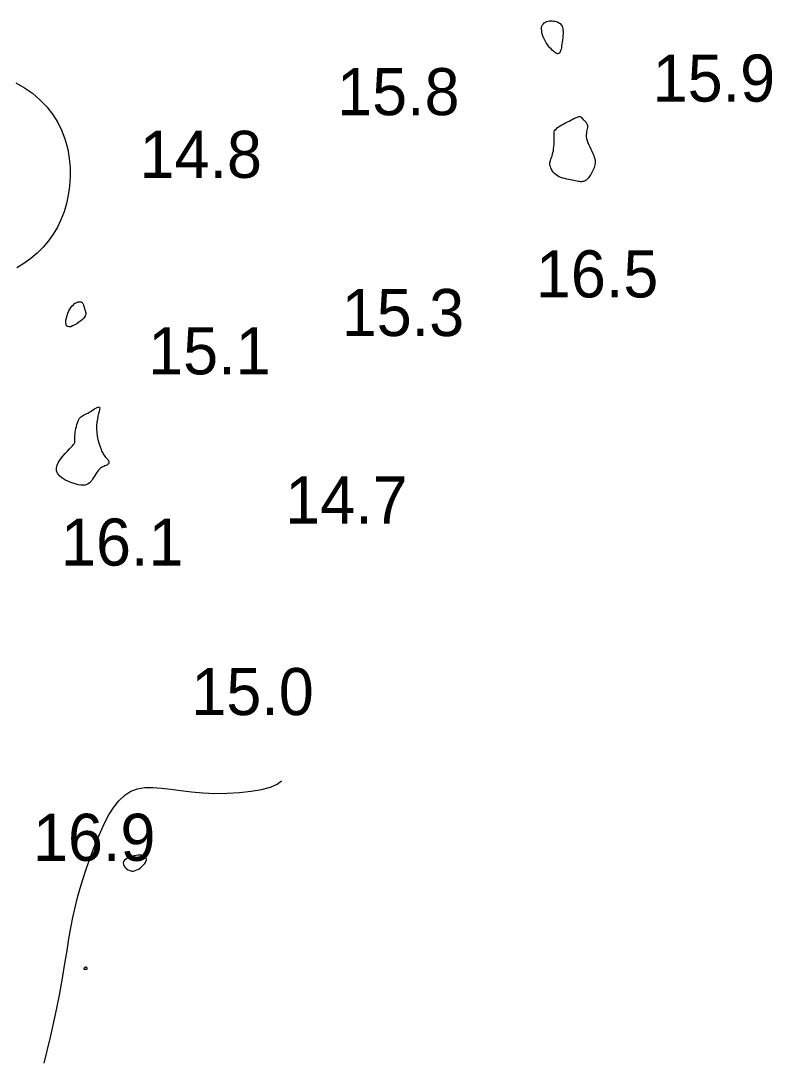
# Model space of a CAD drawing. Extents: x 3040093 to 3056816, y 408076 to 509144.
# Drawn here: x 3046267.6 to 3046347.4, y 434390.3 to 434501 of the extents above; entities that cross this region are included whole.
import ezdxf

# ---------------------------------------------------------------- set-up
doc = ezdxf.new("R2010")
doc.units = 0
doc.layers.add('V-CHAN-CONT-EL17', color=7, linetype='Continuous')
doc.layers.add('V-TOPO-SOUN-0610', color=7, linetype='Continuous')

msp = doc.modelspace()

# ---------------------------------------------------------------- linework, layer by layer
at = {"layer": 'V-CHAN-CONT-EL17'}
for points in [[(3046324.26, 434497.71), (3046324.15, 434497.8), (3046324.02, 434497.91), (3046323.9, 434498.04), (3046323.77, 434498.18), (3046323.64, 434498.34), (3046323.51, 434498.52), (3046323.39, 434498.71), (3046323.27, 434498.91), (3046323.17, 434499.12), (3046323.08, 434499.33), (3046323, 434499.55), (3046322.94, 434499.76), (3046322.91, 434499.96), (3046322.89, 434500.15), (3046322.9, 434500.33), (3046322.94, 434500.48), (3046323.01, 434500.61), (3046323.09, 434500.72), (3046323.19, 434500.82), (3046323.31, 434500.89), (3046323.44, 434500.95), (3046323.58, 434500.99), (3046323.73, 434501.02), (3046323.87, 434501.03), (3046324.02, 434501.03), (3046324.16, 434501.01), (3046324.31, 434500.99), (3046324.44, 434500.95), (3046324.57, 434500.91), (3046324.69, 434500.85), (3046324.79, 434500.79), (3046324.88, 434500.73), (3046324.96, 434500.65), (3046325.03, 434500.57), (3046325.08, 434500.47), (3046325.12, 434500.35), (3046325.15, 434500.22), (3046325.17, 434500.06), (3046325.18, 434499.88), (3046325.18, 434499.68), (3046325.16, 434499.46), (3046325.15, 434499.23), (3046325.12, 434499), (3046325.09, 434498.77), (3046325.06, 434498.55), (3046325.03, 434498.35), (3046325, 434498.17), (3046324.97, 434498.03), (3046324.94, 434497.92), (3046324.92, 434497.83), (3046324.89, 434497.76), (3046324.87, 434497.7), (3046324.84, 434497.67), (3046324.81, 434497.63), (3046324.79, 434497.61), (3046324.76, 434497.58), (3046324.72, 434497.56), (3046324.68, 434497.55), (3046324.64, 434497.54), (3046324.58, 434497.54), (3046324.52, 434497.56), (3046324.45, 434497.59), (3046324.36, 434497.64)], [(3046324.11, 434487.04), (3046324.15, 434487.23), (3046324.18, 434487.45), (3046324.2, 434487.67), (3046324.22, 434487.89), (3046324.23, 434488.1), (3046324.24, 434488.31), (3046324.24, 434488.5), (3046324.23, 434488.67), (3046324.23, 434488.83), (3046324.22, 434488.97), (3046324.23, 434489.1), (3046324.24, 434489.22), (3046324.28, 434489.33), (3046324.34, 434489.44), (3046324.43, 434489.54), (3046324.55, 434489.65), (3046324.7, 434489.76), (3046324.87, 434489.87), (3046325.05, 434489.98), (3046325.25, 434490.08), (3046325.45, 434490.19), (3046325.64, 434490.29), (3046325.83, 434490.38), (3046326, 434490.47), (3046326.16, 434490.56), (3046326.31, 434490.64), (3046326.44, 434490.71), (3046326.56, 434490.77), (3046326.67, 434490.81), (3046326.77, 434490.85), (3046326.85, 434490.87), (3046326.92, 434490.87), (3046326.98, 434490.87), (3046327.04, 434490.85), (3046327.08, 434490.82), (3046327.12, 434490.79), (3046327.16, 434490.75), (3046327.19, 434490.71), (3046327.22, 434490.67), (3046327.25, 434490.64), (3046327.27, 434490.61), (3046327.3, 434490.58), (3046327.33, 434490.55), (3046327.36, 434490.51), (3046327.39, 434490.48), (3046327.43, 434490.44), (3046327.48, 434490.4), (3046327.52, 434490.35), (3046327.58, 434490.3), (3046327.63, 434490.24), (3046327.68, 434490.17), (3046327.72, 434490.09), (3046327.75, 434490.01), (3046327.77, 434489.91), (3046327.78, 434489.8), (3046327.77, 434489.69), (3046327.74, 434489.56), (3046327.71, 434489.42), (3046327.68, 434489.27), (3046327.66, 434489.1), (3046327.65, 434488.93), (3046327.65, 434488.74), (3046327.68, 434488.54), (3046327.74, 434488.32), (3046327.82, 434488.1), (3046327.92, 434487.86), (3046328.03, 434487.63), (3046328.14, 434487.4), (3046328.25, 434487.17), (3046328.35, 434486.95), (3046328.44, 434486.74), (3046328.5, 434486.54), (3046328.55, 434486.36), (3046328.58, 434486.19), (3046328.59, 434486.03), (3046328.58, 434485.88), (3046328.56, 434485.73), (3046328.53, 434485.58), (3046328.48, 434485.43), (3046328.43, 434485.28), (3046328.36, 434485.13), (3046328.29, 434484.98), (3046328.21, 434484.84), (3046328.13, 434484.7), (3046328.04, 434484.57), (3046327.96, 434484.45), (3046327.88, 434484.35), (3046327.79, 434484.25), (3046327.71, 434484.17), (3046327.63, 434484.1), (3046327.54, 434484.04), (3046327.46, 434484), (3046327.36, 434483.97), (3046327.26, 434483.95), (3046327.15, 434483.94), (3046327.04, 434483.94), (3046326.91, 434483.95), (3046326.78, 434483.97), (3046326.63, 434484), (3046326.48, 434484.03), (3046326.32, 434484.07), (3046326.14, 434484.1), (3046325.96, 434484.14), (3046325.77, 434484.18), (3046325.57, 434484.22), (3046325.36, 434484.27), (3046325.16, 434484.32), (3046324.96, 434484.39), (3046324.77, 434484.46), (3046324.6, 434484.55), (3046324.43, 434484.66), (3046324.29, 434484.78), (3046324.16, 434484.93), (3046324.05, 434485.08), (3046323.96, 434485.24), (3046323.88, 434485.4), (3046323.83, 434485.56), (3046323.79, 434485.71), (3046323.78, 434485.85), (3046323.78, 434485.98), (3046323.8, 434486.1), (3046323.83, 434486.21), (3046323.87, 434486.32), (3046323.92, 434486.43), (3046323.97, 434486.56), (3046324.02, 434486.7), (3046324.07, 434486.86)], [(3046272.43, 434468.65), (3046272.37, 434468.8), (3046272.35, 434469), (3046272.36, 434469.23), (3046272.41, 434469.48), (3046272.47, 434469.73), (3046272.56, 434469.98), (3046272.66, 434470.22), (3046272.77, 434470.42), (3046272.89, 434470.6), (3046273.02, 434470.76), (3046273.15, 434470.88), (3046273.27, 434470.99), (3046273.4, 434471.07), (3046273.52, 434471.13), (3046273.62, 434471.17), (3046273.72, 434471.19), (3046273.81, 434471.2), (3046273.89, 434471.19), (3046273.96, 434471.17), (3046274.02, 434471.14), (3046274.07, 434471.1), (3046274.11, 434471.05), (3046274.15, 434471), (3046274.18, 434470.94), (3046274.21, 434470.88), (3046274.23, 434470.82), (3046274.25, 434470.75), (3046274.26, 434470.69), (3046274.28, 434470.62), (3046274.29, 434470.56), (3046274.31, 434470.5), (3046274.33, 434470.44), (3046274.35, 434470.38), (3046274.37, 434470.33), (3046274.39, 434470.27), (3046274.41, 434470.22), (3046274.43, 434470.16), (3046274.45, 434470.1), (3046274.46, 434470.04), (3046274.48, 434469.98), (3046274.48, 434469.91), (3046274.48, 434469.84), (3046274.45, 434469.76), (3046274.41, 434469.66), (3046274.34, 434469.56), (3046274.24, 434469.44), (3046274.1, 434469.31), (3046273.93, 434469.16), (3046273.73, 434469.01), (3046273.51, 434468.86), (3046273.29, 434468.73), (3046273.06, 434468.62), (3046272.86, 434468.54), (3046272.68, 434468.52), (3046272.53, 434468.55)], [(3046273.33, 434451.84), (3046272.97, 434451.95), (3046272.61, 434452.1), (3046272.25, 434452.27), (3046271.93, 434452.48), (3046271.66, 434452.71), (3046271.46, 434452.97), (3046271.35, 434453.24), (3046271.34, 434453.54), (3046271.42, 434453.85), (3046271.58, 434454.17), (3046271.78, 434454.49), (3046272.02, 434454.79), (3046272.27, 434455.08), (3046272.51, 434455.34), (3046272.73, 434455.56), (3046272.91, 434455.75), (3046273.04, 434455.9), (3046273.15, 434456.02), (3046273.22, 434456.12), (3046273.27, 434456.19), (3046273.3, 434456.26), (3046273.31, 434456.31), (3046273.31, 434456.36), (3046273.31, 434456.42), (3046273.31, 434456.48), (3046273.3, 434456.55), (3046273.3, 434456.63), (3046273.29, 434456.73), (3046273.3, 434456.84), (3046273.3, 434456.97), (3046273.32, 434457.13), (3046273.34, 434457.31), (3046273.37, 434457.51), (3046273.41, 434457.72), (3046273.46, 434457.94), (3046273.51, 434458.15), (3046273.58, 434458.35), (3046273.65, 434458.54), (3046273.73, 434458.7), (3046273.81, 434458.82), (3046273.9, 434458.92), (3046274, 434459.01), (3046274.11, 434459.07), (3046274.23, 434459.14), (3046274.37, 434459.21), (3046274.52, 434459.28), (3046274.69, 434459.37), (3046274.87, 434459.48), (3046275.06, 434459.6), (3046275.25, 434459.72), (3046275.43, 434459.84), (3046275.59, 434459.93), (3046275.73, 434459.99), (3046275.85, 434460.01), (3046275.92, 434459.98), (3046275.94, 434459.89), (3046275.93, 434459.75), (3046275.89, 434459.55), (3046275.83, 434459.31), (3046275.76, 434459.03), (3046275.7, 434458.72), (3046275.65, 434458.39), (3046275.62, 434458.03), (3046275.62, 434457.66), (3046275.64, 434457.29), (3046275.69, 434456.92), (3046275.76, 434456.55), (3046275.85, 434456.21), (3046275.94, 434455.89), (3046276.05, 434455.59), (3046276.15, 434455.34), (3046276.26, 434455.13), (3046276.36, 434454.96), (3046276.45, 434454.82), (3046276.54, 434454.71), (3046276.63, 434454.62), (3046276.7, 434454.55), (3046276.77, 434454.48), (3046276.82, 434454.42), (3046276.87, 434454.35), (3046276.89, 434454.28), (3046276.91, 434454.21), (3046276.91, 434454.13), (3046276.9, 434454.06), (3046276.87, 434453.99), (3046276.82, 434453.93), (3046276.76, 434453.88), (3046276.69, 434453.83), (3046276.6, 434453.79), (3046276.49, 434453.75), (3046276.38, 434453.7), (3046276.27, 434453.65), (3046276.15, 434453.59), (3046276.03, 434453.51), (3046275.92, 434453.41), (3046275.81, 434453.29), (3046275.7, 434453.16), (3046275.6, 434453.01), (3046275.5, 434452.85), (3046275.39, 434452.68), (3046275.29, 434452.52), (3046275.19, 434452.36), (3046275.09, 434452.21), (3046274.98, 434452.08), (3046274.86, 434451.96), (3046274.73, 434451.86), (3046274.58, 434451.79), (3046274.4, 434451.73), (3046274.19, 434451.71), (3046273.94, 434451.72), (3046273.66, 434451.76)], [(3046279.53, 434410.73), (3046279.72, 434410.77), (3046279.9, 434410.84), (3046280.08, 434410.94), (3046280.24, 434411.05), (3046280.39, 434411.17), (3046280.53, 434411.3), (3046280.64, 434411.43), (3046280.73, 434411.54), (3046280.8, 434411.65), (3046280.86, 434411.75), (3046280.89, 434411.84), (3046280.9, 434411.92), (3046280.9, 434412), (3046280.89, 434412.07), (3046280.87, 434412.14), (3046280.83, 434412.2), (3046280.77, 434412.26), (3046280.7, 434412.31), (3046280.62, 434412.35), (3046280.51, 434412.38), (3046280.38, 434412.4), (3046280.22, 434412.41), (3046280.03, 434412.4), (3046279.82, 434412.37), (3046279.59, 434412.33), (3046279.35, 434412.27), (3046279.12, 434412.19), (3046278.9, 434412.1), (3046278.72, 434411.99), (3046278.57, 434411.87), (3046278.48, 434411.73), (3046278.44, 434411.58), (3046278.47, 434411.42), (3046278.54, 434411.26), (3046278.65, 434411.11), (3046278.79, 434410.97), (3046278.96, 434410.86), (3046279.15, 434410.78), (3046279.34, 434410.73)], [(3046274.54, 434400.3), (3046274.56, 434400.31), (3046274.58, 434400.32), (3046274.6, 434400.33), (3046274.6, 434400.34), (3046274.61, 434400.35), (3046274.62, 434400.36), (3046274.62, 434400.37), (3046274.62, 434400.39), (3046274.61, 434400.4), (3046274.61, 434400.42), (3046274.6, 434400.43), (3046274.59, 434400.45), (3046274.58, 434400.46), (3046274.57, 434400.47), (3046274.56, 434400.48), (3046274.54, 434400.49), (3046274.53, 434400.5), (3046274.51, 434400.51), (3046274.49, 434400.51), (3046274.47, 434400.51), (3046274.45, 434400.51), (3046274.42, 434400.5), (3046274.4, 434400.49), (3046274.37, 434400.48), (3046274.34, 434400.46), (3046274.31, 434400.44), (3046274.29, 434400.42), (3046274.27, 434400.4), (3046274.26, 434400.37), (3046274.26, 434400.35), (3046274.26, 434400.33), (3046274.27, 434400.32), (3046274.3, 434400.31), (3046274.33, 434400.3), (3046274.37, 434400.29), (3046274.4, 434400.29), (3046274.44, 434400.29), (3046274.48, 434400.29), (3046274.51, 434400.3)]]:
    msp.add_lwpolyline(points, close=True, dxfattribs=at)
for points in [[(3046267.03, 434494.45), (3046267.94, 434493.93), (3046268.8, 434493.33), (3046269.59, 434492.65), (3046270.31, 434491.91), (3046270.94, 434491.1), (3046271.49, 434490.24), (3046271.93, 434489.33), (3046272.28, 434488.38), (3046272.54, 434487.41), (3046272.7, 434486.42), (3046272.79, 434485.43), (3046272.8, 434484.45), (3046272.73, 434483.47), (3046272.6, 434482.53), (3046272.41, 434481.62), (3046272.15, 434480.75), (3046271.83, 434479.91), (3046271.45, 434479.12), (3046271.01, 434478.37), (3046270.5, 434477.65), (3046269.94, 434476.98), (3046269.31, 434476.36), (3046268.63, 434475.78), (3046267.89, 434475.26), (3046267.12, 434474.81)], [(3046270.05, 434390.32), (3046270.71, 434393.1), (3046271.24, 434395.49), (3046271.66, 434397.56), (3046271.99, 434399.35), (3046272.25, 434400.91), (3046272.48, 434402.29), (3046272.68, 434403.53), (3046272.88, 434404.68), (3046273.09, 434405.79), (3046273.33, 434406.86), (3046273.6, 434407.9), (3046273.88, 434408.92), (3046274.19, 434409.92), (3046274.51, 434410.92), (3046274.86, 434411.91), (3046275.22, 434412.9), (3046275.61, 434413.89), (3046276.02, 434414.87), (3046276.45, 434415.81), (3046276.93, 434416.69), (3046277.44, 434417.5), (3046277.99, 434418.2), (3046278.6, 434418.77), (3046279.25, 434419.2), (3046279.97, 434419.47), (3046280.75, 434419.6), (3046281.6, 434419.61), (3046282.51, 434419.54), (3046283.5, 434419.42), (3046284.55, 434419.28), (3046285.69, 434419.14), (3046286.9, 434419.03), (3046288.18, 434418.98), (3046289.5, 434418.99), (3046290.8, 434419.06), (3046292.03, 434419.2), (3046293.14, 434419.39), (3046294.08, 434419.64), (3046294.81, 434419.95), (3046295.26, 434420.31)]]:
    msp.add_lwpolyline(points, dxfattribs=at)

# ---------------------------------------------------------------- texts
at = {"layer": 'V-TOPO-SOUN-0610'}
for s, p in [('15.9 ', (3046334.7, 434492.45)), ('15.8 ', (3046301.17, 434491.01)), ('14.8 ', (3046280.17, 434484.35)), ('16.5 ', (3046322.29, 434471.65)), ('15.3 ', (3046301.66, 434467.55)), ('15.1 ', (3046281.09, 434463.48)), ('14.7 ', (3046295.65, 434447.64)), ('16.1 ', (3046271.83, 434443.17)), ('15.0 ', (3046285.68, 434427.29)), ('16.9 ', (3046268.85, 434411.81))]:
    msp.add_text(s, height=5, dxfattribs=at).set_placement(p)

doc.saveas('drawing.dxf')
